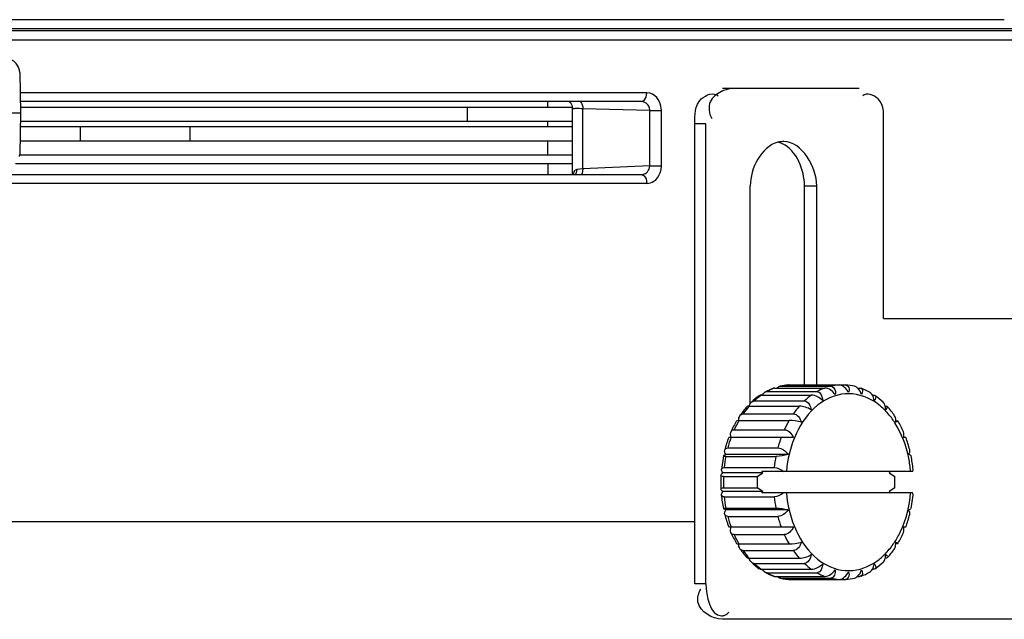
# Paper-space layout 'Sheet' of a CAD drawing. Header units: inches. Extents: x 0.2 to 10.8, y 0.2 to 8.3.
# Tile 375 of 545: x 9.789 to 10.012, y 2.049 to 2.184. Entities that reach past the tile are written whole.
import ezdxf

# ---------------------------------------------------------------- set-up
doc = ezdxf.new("R2010")
doc.units = ezdxf.units.IN
doc.header["$MEASUREMENT"] = 0
doc.layers.get('0').update_dxf_attribs({"lineweight": 5})

psp = doc.layouts.new('Sheet')

# ---------------------------------------------------------------- linework, layer by layer
at = {"color": 0, "linetype": 'ByBlock', "lineweight": -3}
for p, q in [((10.01194290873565, 2.184229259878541), (9.423943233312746, 2.184229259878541)), ((10.07596068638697, 2.181687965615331), (9.359925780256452, 2.181687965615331)), ((9.421960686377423, 2.182229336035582), (10.01392545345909, 2.182229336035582)), ((9.357943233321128, 2.179688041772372), (10.07794323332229, 2.179688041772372)), ((9.7894849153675, 2.172277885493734), (9.789645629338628, 2.16307058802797)), ((9.93118342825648, 2.167705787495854), (9.789564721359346, 2.167705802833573)), ((9.979135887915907, 2.168671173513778), (9.948254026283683, 2.168671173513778)), ((9.929978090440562, 2.165706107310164), (9.78959962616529, 2.165706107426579)), ((9.908807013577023, 2.164470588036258), (9.908807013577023, 2.165706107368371)), ((9.914245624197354, 2.164896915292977), (9.91437328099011, 2.164194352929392)), ((9.789645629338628, 2.16307058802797), (9.64624083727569, 2.16307058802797)), ((9.789645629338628, 2.16307058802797), (9.7894849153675, 2.15386329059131)), ((9.789621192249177, 2.164470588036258), (9.914323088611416, 2.164470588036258)), ((9.890665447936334, 2.161270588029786), (9.890665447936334, 2.164470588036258)), ((9.914372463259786, 2.149201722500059), (9.914372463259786, 2.164193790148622)), ((9.93183680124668, 2.163695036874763), (9.916715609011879, 2.164063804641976)), ((9.916715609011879, 2.150487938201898), (9.916715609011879, 2.164063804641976)), ((9.93183680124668, 2.163695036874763), (9.934453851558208, 2.163695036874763)), ((9.93183680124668, 2.151225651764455), (9.93183680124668, 2.163695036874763)), ((9.934453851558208, 2.151225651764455), (9.934453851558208, 2.163695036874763)), ((9.789614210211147, 2.161270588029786), (9.914372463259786, 2.161270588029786)), ((9.908807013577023, 2.160070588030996), (9.908807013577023, 2.161270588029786)), ((9.944538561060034, 2.160671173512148), (9.942048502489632, 2.160671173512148)), ((9.942048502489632, 2.056671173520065), (9.942048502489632, 2.160671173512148)), ((9.944538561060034, 2.056671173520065), (9.944538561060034, 2.160671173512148)), ((9.984644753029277, 2.116671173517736), (9.984644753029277, 2.160671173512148)), ((9.789593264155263, 2.160070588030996), (9.914372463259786, 2.160070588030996)), ((9.803211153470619, 2.156870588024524), (9.803211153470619, 2.160070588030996)), ((9.827968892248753, 2.156870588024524), (9.827968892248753, 2.160070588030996)), ((9.789537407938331, 2.156870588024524), (9.914372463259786, 2.156870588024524)), ((9.908807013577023, 2.153670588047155), (9.908807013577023, 2.156870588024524)), ((9.789425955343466, 2.153304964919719), (9.789484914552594, 2.153863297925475)), ((9.789484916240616, 2.153670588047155), (9.914372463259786, 2.153670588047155)), ((9.914372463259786, 2.151670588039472), (9.788538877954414, 2.151670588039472)), ((9.908807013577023, 2.151670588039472), (9.908807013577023, 2.149201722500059)), ((9.768693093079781, 2.149201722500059), (9.929948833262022, 2.149201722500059)), ((9.916715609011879, 2.150487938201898), (9.915359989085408, 2.150389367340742)), ((9.93183680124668, 2.151225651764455), (9.916715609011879, 2.150487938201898)), ((9.93183680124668, 2.151225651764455), (9.934453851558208, 2.151225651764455)), ((9.931174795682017, 2.14720294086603), (9.5047116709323, 2.14720294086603)), ((9.954531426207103, 2.097414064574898), (9.954531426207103, 2.146671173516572)), ((9.96678195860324, 2.146671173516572), (9.969546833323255, 2.146671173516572)), ((9.96678195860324, 2.10164784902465), (9.96678195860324, 2.146671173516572)), ((9.969546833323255, 2.10164784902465), (9.969546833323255, 2.146671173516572)), ((9.984644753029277, 2.116671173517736), (10.08194323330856, 2.116671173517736)), ((9.95834157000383, 2.100154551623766), (9.969655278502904, 2.100154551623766)), ((9.960093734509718, 2.100959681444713), (9.971407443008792, 2.100959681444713)), ((9.96124206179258, 2.101347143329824), (9.961477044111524, 2.101375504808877)), ((9.961477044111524, 2.101375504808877), (9.972790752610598, 2.101375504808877)), ((9.963309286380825, 2.10164784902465), (9.963245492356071, 2.101645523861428)), ((9.963309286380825, 2.10164784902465), (9.976037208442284, 2.10164784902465)), ((9.976037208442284, 2.10164784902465), (9.976100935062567, 2.101645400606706)), ((9.978793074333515, 2.100959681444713), (9.979252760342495, 2.100959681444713)), ((9.955454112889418, 2.098038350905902), (9.966767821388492, 2.098038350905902)), ((9.95704962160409, 2.099341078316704), (9.968363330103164, 2.099341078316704)), ((9.982147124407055, 2.099341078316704), (9.982296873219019, 2.099341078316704)), ((9.954309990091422, 2.096862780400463), (9.965623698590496, 2.096862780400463)), ((9.985562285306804, 2.096725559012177), (9.98514810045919, 2.096049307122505)), ((9.95193686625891, 2.093632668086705), (9.951476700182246, 2.09355777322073)), ((9.95199457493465, 2.093633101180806), (9.963308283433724, 2.093633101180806)), ((9.952940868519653, 2.095119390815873), (9.964254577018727, 2.095119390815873)), ((9.987409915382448, 2.093632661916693), (9.98787299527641, 2.093555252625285)), ((9.950911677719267, 2.091525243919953), (9.962225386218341, 2.091525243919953)), ((9.964336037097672, 2.089793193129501), (9.949668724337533, 2.089793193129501)), ((9.98967773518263, 2.089793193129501), (9.989131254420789, 2.089793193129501)), ((9.949455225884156, 2.087412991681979), (9.96076893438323, 2.087412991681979)), ((9.948474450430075, 2.085641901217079), (9.948014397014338, 2.082577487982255)), ((9.963118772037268, 2.085926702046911), (9.94899797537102, 2.085926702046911)), ((9.949018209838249, 2.085510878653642), (9.960331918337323, 2.085510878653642)), ((9.94863516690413, 2.082962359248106), (9.959948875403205, 2.082962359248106)), ((9.957416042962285, 2.081786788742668), (9.948375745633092, 2.081786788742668)), ((9.948487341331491, 2.08097331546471), (9.956124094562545, 2.08097331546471)), ((9.956124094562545, 2.08097331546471), (9.957416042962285, 2.081786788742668)), ((9.991177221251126, 2.082070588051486), (9.957139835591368, 2.082070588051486)), ((9.957416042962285, 2.081786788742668), (9.957139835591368, 2.082070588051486)), ((9.986166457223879, 2.082070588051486), (9.985890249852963, 2.081786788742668)), ((9.985890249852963, 2.081786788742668), (9.987182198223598, 2.08097331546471)), ((9.948487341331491, 2.078367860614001), (9.956124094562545, 2.078367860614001)), ((9.957416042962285, 2.077554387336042), (9.956124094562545, 2.078367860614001)), ((9.987182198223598, 2.078367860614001), (9.985890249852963, 2.077554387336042)), ((9.957416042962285, 2.077554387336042), (9.948375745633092, 2.077554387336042)), ((9.94863516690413, 2.076378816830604), (9.959948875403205, 2.076378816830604)), ((9.957139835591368, 2.077270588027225), (9.957416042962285, 2.077554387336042)), ((9.991177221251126, 2.077270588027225), (9.957139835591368, 2.077270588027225)), ((9.985890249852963, 2.077554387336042), (9.986166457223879, 2.077270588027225)), ((9.990872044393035, 2.073699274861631), (9.991332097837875, 2.076763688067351)), ((9.94899797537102, 2.073414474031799), (9.948482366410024, 2.073678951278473)), ((9.949018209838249, 2.073830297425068), (9.960331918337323, 2.073830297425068)), ((9.99034851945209, 2.073414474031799), (9.990844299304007, 2.073652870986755)), ((9.963118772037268, 2.073414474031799), (9.94899797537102, 2.073414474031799)), ((9.949455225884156, 2.071928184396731), (9.96076893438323, 2.071928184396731)), ((9.942048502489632, 2.070704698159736), (9.357943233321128, 2.070704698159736)), ((9.949668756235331, 2.069547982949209), (9.964336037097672, 2.069547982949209)), ((9.989131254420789, 2.069547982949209), (9.98967776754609, 2.069547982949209)), ((9.950911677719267, 2.067815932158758), (9.962225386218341, 2.067815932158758)), ((9.95199457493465, 2.065708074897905), (9.963308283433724, 2.065708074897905)), ((9.952940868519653, 2.064221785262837), (9.964254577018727, 2.064221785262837)), ((9.954309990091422, 2.062478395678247), (9.965623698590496, 2.062478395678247)), ((9.955454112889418, 2.061302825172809), (9.966767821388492, 2.061302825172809)), ((9.95704962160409, 2.060000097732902), (9.968363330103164, 2.060000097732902)), ((9.95834157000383, 2.059186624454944), (9.969655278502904, 2.059186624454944)), ((9.960093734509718, 2.058381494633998), (9.971407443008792, 2.058381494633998)), ((9.961477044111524, 2.057965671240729), (9.961242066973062, 2.057993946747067)), ((9.961477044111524, 2.057965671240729), (9.972790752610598, 2.057965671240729)), ((9.978793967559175, 2.058381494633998), (9.979252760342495, 2.058381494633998)), ((9.982146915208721, 2.060000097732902), (9.982296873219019, 2.060000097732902)), ((9.944538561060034, 2.056671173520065), (9.942048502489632, 2.056671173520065)), ((9.963245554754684, 2.057695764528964), (9.963309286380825, 2.05769332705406)), ((9.963309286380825, 2.05769332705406), (9.976037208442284, 2.05769332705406)), ((9.97610099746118, 2.057695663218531), (9.976037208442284, 2.05769332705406)), ((10.0718415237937, 2.048671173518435), (9.948254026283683, 2.048671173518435))]:
    psp.add_line(p, q, dxfattribs=at)
for points in [[(9.78948491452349, 2.172277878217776), (9.789425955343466, 2.172836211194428), (9.789143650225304, 2.173661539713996), (9.788687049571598, 2.174337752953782), (9.788114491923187, 2.174849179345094), (9.787475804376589, 2.17519437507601), (9.786834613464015, 2.17537742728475), (9.786616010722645, 2.175408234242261)], [(9.929978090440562, 2.165706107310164), (9.93057909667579, 2.165962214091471), (9.931021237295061, 2.166695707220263), (9.93118342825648, 2.167705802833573)], [(9.934453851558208, 2.163695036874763), (9.93442551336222, 2.164222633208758), (9.934346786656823, 2.164714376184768), (9.93421757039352, 2.165194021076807), (9.934029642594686, 2.165673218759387), (9.933770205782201, 2.166152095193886), (9.933424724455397, 2.166618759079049), (9.932993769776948, 2.167037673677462), (9.93248240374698, 2.167377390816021), (9.931882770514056, 2.167613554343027), (9.93118342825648, 2.167705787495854)], [(9.913643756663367, 2.165706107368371), (9.913900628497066, 2.165484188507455), (9.914245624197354, 2.164896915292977)], [(9.93183680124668, 2.163695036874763), (9.931817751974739, 2.16395895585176), (9.931770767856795, 2.164205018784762), (9.931695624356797, 2.164445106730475), (9.931587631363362, 2.164685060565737), (9.931439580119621, 2.164924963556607), (9.931243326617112, 2.16515889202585), (9.930999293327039, 2.165369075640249), (9.93071035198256, 2.165539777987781), (9.93037211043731, 2.165658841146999), (9.9299780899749, 2.16570607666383)], [(9.915359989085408, 2.150389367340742), (9.91500131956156, 2.150244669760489), (9.914759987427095, 2.14994841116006), (9.914602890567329, 2.149566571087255), (9.914518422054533, 2.149201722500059)], [(9.915359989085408, 2.150389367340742), (9.91514297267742, 2.149392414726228), (9.91497960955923, 2.149201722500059)], [(9.916715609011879, 2.150487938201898), (9.916549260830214, 2.149485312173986), (9.91635440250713, 2.149201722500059)], [(9.929948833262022, 2.149201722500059), (9.930191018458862, 2.149220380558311), (9.930417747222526, 2.149269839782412), (9.930640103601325, 2.149350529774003), (9.9308632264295, 2.149467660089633), (9.931086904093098, 2.149628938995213), (9.931305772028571, 2.149843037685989), (9.93150355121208, 2.150109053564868), (9.931666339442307, 2.150423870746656), (9.931783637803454, 2.15079330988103), (9.931836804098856, 2.151225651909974)], [(9.929948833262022, 2.149201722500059), (9.930558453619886, 2.148957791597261), (9.931009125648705, 2.148223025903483), (9.93117479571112, 2.14720294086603)], [(9.93117479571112, 2.14720294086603), (9.931604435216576, 2.147237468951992), (9.932005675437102, 2.147333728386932), (9.93239813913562, 2.147492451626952), (9.932790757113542, 2.147723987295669), (9.933182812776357, 2.148043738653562), (9.933564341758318, 2.148469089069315), (9.933906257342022, 2.148998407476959), (9.934183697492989, 2.149625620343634), (9.934377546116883, 2.150362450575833), (9.934453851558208, 2.151225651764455)]]:
    psp.add_lwpolyline(points, dxfattribs=at)
for centre, radius, start, end in [((9.959312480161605, 2.150663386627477), 0.006028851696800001, 65.44902128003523, 66.22697964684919), ((9.96444211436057, 2.08823676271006), 0.0135023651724, 110.190872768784, 119.2551947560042), ((9.964520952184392, 2.089022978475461), 0.0127317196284, 111.726925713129, 119.0356224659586), ((9.964293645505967, 2.089563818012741), 0.0121451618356, 110.2312119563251, 111.6752744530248), ((9.964035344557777, 2.089470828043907), 0.0122005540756, 93.71223900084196, 103.2351154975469), ((9.964017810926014, 2.0906372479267), 0.0110333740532, 93.68186726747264, 95.1971572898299), ((9.975794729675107, 2.089102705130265), 0.01264263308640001, 110.3053469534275, 119.0527679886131), ((9.975350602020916, 2.090453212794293), 0.011218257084, 93.71876858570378, 103.1902987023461), ((9.975311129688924, 2.089470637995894), 0.0122007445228, 76.76498167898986, 86.28777017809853), ((9.974904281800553, 2.088236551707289), 0.0135025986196, 60.74487970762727, 69.80903081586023), ((9.966093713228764, 2.08664482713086), 0.0155888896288, 127.062660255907, 133.0402333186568), ((9.968675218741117, 2.084172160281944), 0.0191679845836, 138.5417762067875, 145.1715955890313), ((9.979988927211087, 2.084172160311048), 0.0191679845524, 138.5417762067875, 145.1715955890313), ((9.97444814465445, 2.085548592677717), 0.014787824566, 44.5382521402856, 50.15820817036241), ((9.971510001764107, 2.081684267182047), 0.0232939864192, 149.4161260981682, 156.2643403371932), ((9.97224650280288, 2.081896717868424), 0.02340690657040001, 149.9068796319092, 155.7100767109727), ((9.951993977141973, 2.089867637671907), 0.003765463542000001, 89.99090364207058, 90.86903982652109), ((9.983560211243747, 2.081896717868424), 0.02340690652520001, 149.9068796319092, 155.7100767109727), ((9.96783669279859, 2.081684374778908), 0.02329375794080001, 23.73561356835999, 30.58388755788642), ((9.97479277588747, 2.080334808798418), 0.0268455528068, 159.3703834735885, 165.7194644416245), ((9.975865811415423, 2.080406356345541), 0.02732420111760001, 159.9075690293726, 165.1419016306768), ((9.987179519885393, 2.080406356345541), 0.02732420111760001, 159.9075690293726, 165.1419016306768), ((9.964553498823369, 2.080334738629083), 0.02684578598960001, 14.28057296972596, 20.62958617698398), ((9.978562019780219, 2.079767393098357), 0.03009691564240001, 168.9985971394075, 173.906231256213), ((9.989875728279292, 2.079767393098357), 0.03009691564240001, 168.9985971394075, 173.906231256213), ((9.962109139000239, 2.079757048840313), 0.02935874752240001, 5.512792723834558, 11.56306943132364), ((9.978140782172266, 2.079670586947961), 0.0302665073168, 177.0243072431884, 182.9756864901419), ((9.979559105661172, 2.079670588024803), 0.03109906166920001, 177.5991997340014, 182.4008002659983), ((9.987195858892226, 2.079670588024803), 0.03109906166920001, 177.5991997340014, 182.4008002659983), ((9.95611043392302, 2.079670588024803), 0.03109906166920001, 357.5991997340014, 2.400800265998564), ((9.977237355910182, 2.079584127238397), 0.02935874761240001, 185.5127927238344, 191.5630694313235), ((9.978562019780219, 2.079573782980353), 0.03009691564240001, 186.093768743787, 191.0014028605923), ((9.989875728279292, 2.079573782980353), 0.03009691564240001, 186.093768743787, 191.0014028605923), ((9.97479299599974, 2.079006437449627), 0.02684578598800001, 194.2805729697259, 200.6295861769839), ((9.975865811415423, 2.07893481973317), 0.02732420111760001, 194.8580983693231, 200.0924309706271), ((9.987179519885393, 2.07893481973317), 0.02732420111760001, 194.8580983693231, 200.0924309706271), ((9.964553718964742, 2.079006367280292), 0.02684555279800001, 339.3703834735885, 345.7194644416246), ((9.971509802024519, 2.077656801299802), 0.0232937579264, 203.73561356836, 210.5838875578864), ((9.97224650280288, 2.077444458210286), 0.02340690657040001, 204.2899232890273, 210.0931203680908), ((9.983560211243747, 2.077444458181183), 0.02340690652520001, 204.2899232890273, 210.0931203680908), ((9.967836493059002, 2.077656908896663), 0.0232939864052, 329.4161260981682, 336.2643403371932), ((9.951993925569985, 2.06897601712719), 0.003267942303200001, 268.9977903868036, 270.011385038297), ((9.968675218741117, 2.075169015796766), 0.0191679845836, 214.8284044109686, 221.4582237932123), ((9.979988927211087, 2.075169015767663), 0.0191679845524, 214.8284044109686, 221.4582237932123), ((9.974448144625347, 2.073792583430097), 0.0147878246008, 309.8417918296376, 315.4617478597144), ((9.966093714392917, 2.072696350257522), 0.0155888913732, 226.9597669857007, 232.9373257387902), ((9.964442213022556, 2.071104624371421), 0.0135025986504, 240.7448797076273, 249.8090308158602), ((9.964520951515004, 2.070318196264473), 0.01273171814, 240.9643771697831, 248.273096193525), ((9.964293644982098, 2.069777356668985), 0.012145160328, 248.3247485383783, 249.7687880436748), ((9.964035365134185, 2.069870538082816), 0.0122007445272, 256.7649816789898, 266.2877701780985), ((9.975794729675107, 2.070238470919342), 0.01264263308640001, 240.9472320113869, 249.6946530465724), ((9.975350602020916, 2.068887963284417), 0.011218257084, 256.8097012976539, 266.2812314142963), ((9.975311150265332, 2.069870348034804), 0.01220055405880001, 273.7122390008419, 283.2351154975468), ((9.974904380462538, 2.071104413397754), 0.0135023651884, 290.1908727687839, 299.2551947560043), ((9.964017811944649, 2.068703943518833), 0.0110333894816, 264.7948486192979, 266.3181327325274)]:
    psp.add_arc(centre, radius, start, end, dxfattribs=at)
for points, knots in [([(9.942048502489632, 2.160671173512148), (9.942048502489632, 2.162613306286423), (9.94179363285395, 2.166351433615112), (9.946370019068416, 2.167917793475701), (9.947300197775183, 2.167018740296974)], [0, 0, 0, 0, 0.6002050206, 1, 1, 1, 1]), ([(9.948024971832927, 2.167990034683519), (9.94699194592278, 2.167488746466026), (9.944821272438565, 2.165852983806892), (9.945202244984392, 2.162976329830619), (9.945827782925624, 2.161884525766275)], [0, 0, 0, 0, 0.4771298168, 1, 1, 1, 1]), ([(9.948490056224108, 2.168195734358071), (9.948411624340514, 2.168164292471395), (9.94825534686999, 2.1680984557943), (9.94810148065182, 2.16802716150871), (9.948024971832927, 2.167990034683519)], [0, 0, 0, 0, 0.4984022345, 1, 1, 1, 1]), ([(9.950744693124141, 2.168671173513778), (9.950378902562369, 2.168671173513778), (9.949607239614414, 2.16857506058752), (9.948866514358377, 2.168346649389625), (9.948490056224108, 2.168195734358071)], [0, 0, 0, 0, 0.4742079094, 1, 1, 1, 1]), ([(9.984644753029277, 2.160671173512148), (9.984644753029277, 2.162598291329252), (9.985196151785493, 2.16618002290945), (9.980771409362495, 2.167865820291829), (9.979958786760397, 2.167019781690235)], [0, 0, 0, 0, 0.6216095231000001, 1, 1, 1, 1]), ([(9.916096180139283, 2.165736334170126), (9.916313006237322, 2.165533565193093), (9.916630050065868, 2.164984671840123), (9.916719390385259, 2.164373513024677), (9.916715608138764, 2.164063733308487)], [0, 0, 0, 0, 0.4893369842, 1, 1, 1, 1]), ([(9.91671561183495, 2.164063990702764), (9.916140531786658, 2.16408150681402), (9.91559209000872, 2.164338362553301), (9.91440989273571, 2.163990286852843), (9.914373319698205, 2.164193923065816)], [0, 0, 0, 0, 0.7355107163, 1, 1, 1, 1]), ([(9.96213872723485, 2.156671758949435), (9.961911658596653, 2.156671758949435), (9.961454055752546, 2.156643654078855), (9.96100325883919, 2.156560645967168), (9.960779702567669, 2.156506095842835)], [0, 0, 0, 0, 0.4966678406, 1, 1, 1, 1]), ([(9.961742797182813, 2.15618068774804), (9.961588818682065, 2.156248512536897), (9.961276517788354, 2.156370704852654), (9.96095492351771, 2.156465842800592), (9.960793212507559, 2.15650611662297)], [0, 0, 0, 0, 0.5023945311, 1, 1, 1, 1]), ([(9.957846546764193, 2.100003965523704), (9.957924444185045, 2.100049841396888), (9.958083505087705, 2.100124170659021), (9.958257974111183, 2.100154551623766), (9.95834157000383, 2.100154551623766)], [0, 0, 0, 0, 0.5195592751, 1, 1, 1, 1]), ([(9.960093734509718, 2.100959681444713), (9.960038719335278, 2.100959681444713), (9.959932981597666, 2.100951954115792), (9.95983001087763, 2.100925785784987), (9.95978263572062, 2.100908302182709)], [0, 0, 0, 0, 0.5214040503, 1, 1, 1, 1]), ([(9.960555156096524, 2.10095276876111), (9.960660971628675, 2.101044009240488), (9.96087590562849, 2.101201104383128), (9.96112082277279, 2.101310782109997), (9.961241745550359, 2.10134284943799)], [0, 0, 0, 0, 0.527599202, 1, 1, 1, 1]), ([(9.962183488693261, 2.10151734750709), (9.96206521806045, 2.101497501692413), (9.961828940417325, 2.101453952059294), (9.961594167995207, 2.101402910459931), (9.961477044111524, 2.101375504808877)], [0, 0, 0, 0, 0.4992437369, 1, 1, 1, 1]), ([(9.963018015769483, 2.101625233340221), (9.96287849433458, 2.101612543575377), (9.962599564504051, 2.101581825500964), (9.962321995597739, 2.101540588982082), (9.962183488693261, 2.10151734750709)], [0, 0, 0, 0, 0.4993833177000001, 1, 1, 1, 1]), ([(9.972790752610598, 2.101375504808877), (9.973308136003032, 2.101375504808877), (9.973870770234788, 2.100426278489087), (9.973792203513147, 2.099705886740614), (9.973757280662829, 2.099473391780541)], [0, 0, 0, 0, 0.687564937, 1, 1, 1, 1]), ([(9.976101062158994, 2.101645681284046), (9.976396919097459, 2.101625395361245), (9.977038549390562, 2.101039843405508), (9.97685345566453, 2.100289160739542), (9.97673364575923, 2.099915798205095)], [0, 0, 0, 0, 0.4306172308, 1, 1, 1, 1]), ([(9.97879087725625, 2.100953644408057), (9.978685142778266, 2.101044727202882), (9.978470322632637, 2.101201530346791), (9.97822558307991, 2.101310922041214), (9.978104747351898, 2.101342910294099)], [0, 0, 0, 0, 0.5275139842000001, 1, 1, 1, 1]), ([(9.979252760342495, 2.100959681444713), (9.979307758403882, 2.100959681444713), (9.979413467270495, 2.100951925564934), (9.979516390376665, 2.100925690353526), (9.979563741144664, 2.100908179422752)], [0, 0, 0, 0, 0.521392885, 1, 1, 1, 1]), ([(9.954792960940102, 2.097747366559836), (9.95488587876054, 2.09783401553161), (9.955089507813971, 2.097978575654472), (9.955336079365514, 2.098038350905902), (9.955454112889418, 2.098038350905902)], [0, 0, 0, 0, 0.5183951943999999, 1, 1, 1, 1]), ([(9.95704962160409, 2.099341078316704), (9.956960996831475, 2.099341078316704), (9.956799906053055, 2.099326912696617), (9.956646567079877, 2.099267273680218), (9.956587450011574, 2.099226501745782)], [0, 0, 0, 0, 0.5523918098, 1, 1, 1, 1]), ([(9.95704962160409, 2.099341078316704), (9.95699059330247, 2.09929926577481), (9.956872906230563, 2.099214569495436), (9.956756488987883, 2.099128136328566), (9.956698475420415, 2.099084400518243)], [0, 0, 0, 0, 0.4989115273, 1, 1, 1, 1]), ([(9.957197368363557, 2.099343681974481), (9.957283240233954, 2.09948088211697), (9.95747496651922, 2.099728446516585), (9.95771822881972, 2.099928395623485), (9.957846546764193, 2.100003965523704)], [0, 0, 0, 0, 0.5208195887, 1, 1, 1, 1]), ([(9.982447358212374, 2.097972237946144), (9.98056827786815, 2.099143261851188), (9.975883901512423, 2.100471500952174), (9.96898515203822, 2.097301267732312), (9.964333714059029, 2.090626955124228), (9.962958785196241, 2.085047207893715), (9.962704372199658, 2.082070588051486)], [0, 0, 0, 0, 0.2191724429, 0.4431800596, 0.7042719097, 1, 1, 1, 1]), ([(9.98214940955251, 2.099343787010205), (9.982063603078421, 2.099481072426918), (9.98187185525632, 2.099728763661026), (9.981628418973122, 2.099928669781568), (9.981500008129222, 2.100004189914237)], [0, 0, 0, 0, 0.5207857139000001, 1, 1, 1, 1]), ([(9.982296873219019, 2.099341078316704), (9.982385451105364, 2.099341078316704), (9.982546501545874, 2.099326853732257), (9.982699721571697, 2.09926711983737), (9.982758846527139, 2.09922637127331)], [0, 0, 0, 0, 0.5522841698, 1, 1, 1, 1]), ([(9.954309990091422, 2.096862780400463), (9.954198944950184, 2.096862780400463), (9.954016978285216, 2.09685104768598), (9.953832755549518, 2.096780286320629), (9.953784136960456, 2.096725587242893)], [0, 0, 0, 0, 0.6027587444, 1, 1, 1, 1]), ([(9.954299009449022, 2.096868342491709), (9.954344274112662, 2.097039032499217), (9.95446511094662, 2.097360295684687), (9.954673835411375, 2.097636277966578), (9.954792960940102, 2.097747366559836)], [0, 0, 0, 0, 0.5201851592, 1, 1, 1, 1]), ([(9.98504917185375, 2.096863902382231), (9.985003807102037, 2.097034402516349), (9.984879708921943, 2.097355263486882), (9.984670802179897, 2.097631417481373), (9.984551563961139, 2.097743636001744)], [0, 0, 0, 0, 0.5186554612, 1, 1, 1, 1]), ([(9.985047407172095, 2.096862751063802), (9.985155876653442, 2.096862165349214), (9.985334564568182, 2.096849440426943), (9.985513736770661, 2.096778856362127), (9.985562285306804, 2.096725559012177)], [0, 0, 0, 0, 0.6007306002, 1, 1, 1, 1]), ([(9.98514810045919, 2.096049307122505), (9.985147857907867, 2.096188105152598), (9.985133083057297, 2.096462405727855), (9.985083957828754, 2.096733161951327), (9.98504917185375, 2.096863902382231)], [0, 0, 0, 0, 0.506401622, 1, 1, 1, 1]), ([(9.952218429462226, 2.094704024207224), (9.95230364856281, 2.094823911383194), (9.952512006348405, 2.095033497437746), (9.952801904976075, 2.095119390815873), (9.952940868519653, 2.095119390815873)], [0, 0, 0, 0, 0.5142030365, 1, 1, 1, 1]), ([(9.987211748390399, 2.093119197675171), (9.987151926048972, 2.09321231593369), (9.987031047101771, 2.093396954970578), (9.986906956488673, 2.093579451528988), (9.986844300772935, 2.093669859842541)], [0, 0, 0, 0, 0.5015433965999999, 1, 1, 1, 1]), ([(9.987372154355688, 2.093217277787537), (9.987382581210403, 2.093286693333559), (9.987399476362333, 2.093424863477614), (9.98740770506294, 2.093563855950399), (9.987409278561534, 2.093632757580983)], [0, 0, 0, 0, 0.5045814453, 1, 1, 1, 1]), ([(9.9878896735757, 2.093536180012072), (9.987919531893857, 2.093482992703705), (9.987663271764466, 2.093305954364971), (9.987511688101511, 2.093264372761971), (9.987372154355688, 2.093217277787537)], [0, 0, 0, 0, 0.2928767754, 1, 1, 1, 1]), ([(9.950196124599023, 2.09105209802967), (9.950260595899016, 2.091186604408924), (9.950455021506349, 2.09143488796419), (9.95076243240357, 2.091525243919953), (9.950911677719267, 2.091525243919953)], [0, 0, 0, 0, 0.4998559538, 1, 1, 1, 1]), ([(9.990784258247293, 2.082070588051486), (9.990697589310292, 2.083084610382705), (9.990157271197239, 2.086936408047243), (9.988764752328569, 2.090701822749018), (9.987211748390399, 2.093119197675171)], [0, 0, 0, 0, 0.2615598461, 1, 1, 1, 1]), ([(9.94899797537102, 2.085926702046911), (9.948905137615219, 2.086100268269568), (9.948762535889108, 2.086428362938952), (9.948734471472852, 2.08680211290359), (9.948778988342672, 2.086955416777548)], [0, 0, 0, 0, 0.5521761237, 1, 1, 1, 1]), ([(9.948778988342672, 2.086955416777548), (9.948816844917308, 2.087085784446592), (9.948998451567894, 2.087344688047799), (9.949302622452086, 2.087412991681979), (9.949455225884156, 2.087412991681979)], [0, 0, 0, 0, 0.470781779, 1, 1, 1, 1]), ([(9.99034851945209, 2.085926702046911), (9.990441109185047, 2.086099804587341), (9.990586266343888, 2.086426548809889), (9.99060950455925, 2.086800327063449), (9.990563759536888, 2.086953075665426)], [0, 0, 0, 0, 0.5518015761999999, 1, 1, 1, 1]), ([(9.949018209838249, 2.085510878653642), (9.948878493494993, 2.085510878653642), (9.948731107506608, 2.085490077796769), (9.948464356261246, 2.085591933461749), (9.948477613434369, 2.085642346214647)], [0, 0, 0, 0, 0.7282844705, 1, 1, 1, 1]), ([(9.948477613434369, 2.085642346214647), (9.94849495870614, 2.085708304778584), (9.948703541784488, 2.085812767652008), (9.948873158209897, 2.085884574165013), (9.94899797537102, 2.085926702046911)], [0, 0, 0, 0, 0.3411147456, 1, 1, 1, 1]), ([(9.990871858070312, 2.085641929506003), (9.990856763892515, 2.085708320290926), (9.990643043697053, 2.085812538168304), (9.990474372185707, 2.08588422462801), (9.99034851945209, 2.085926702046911)], [0, 0, 0, 0, 0.3388783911, 1, 1, 1, 1]), ([(9.948375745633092, 2.081786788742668), (9.948267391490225, 2.081915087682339), (9.94809056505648, 2.082148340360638), (9.948003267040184, 2.082449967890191), (9.948022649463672, 2.082573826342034)], [0, 0, 0, 0, 0.5725651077, 1, 1, 1, 1]), ([(9.948022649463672, 2.082573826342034), (9.94803994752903, 2.082684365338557), (9.948209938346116, 2.08292523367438), (9.948487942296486, 2.082962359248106), (9.94863516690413, 2.082962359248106)], [0, 0, 0, 0, 0.431804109, 1, 1, 1, 1]), ([(9.991177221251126, 2.082070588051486), (9.991228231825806, 2.0821550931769), (9.991309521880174, 2.082315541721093), (9.991341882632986, 2.082498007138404), (9.991332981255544, 2.082577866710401)], [0, 0, 0, 0, 0.5512490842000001, 1, 1, 1, 1]), ([(9.948487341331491, 2.08097331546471), (9.948341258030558, 2.08097331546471), (9.948107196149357, 2.080957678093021), (9.947911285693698, 2.081162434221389), (9.947917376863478, 2.081242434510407)], [0, 0, 0, 0, 0.6454861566, 1, 1, 1, 1]), ([(9.947917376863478, 2.081242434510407), (9.947924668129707, 2.081338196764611), (9.948074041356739, 2.081552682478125), (9.94825753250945, 2.08170248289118), (9.948375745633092, 2.081786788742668)], [0, 0, 0, 0, 0.3981152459, 1, 1, 1, 1]), ([(9.948375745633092, 2.077554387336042), (9.94825630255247, 2.077639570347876), (9.948070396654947, 2.077780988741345), (9.947920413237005, 2.078003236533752), (9.947923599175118, 2.078096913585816)], [0, 0, 0, 0, 0.6101642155, 1, 1, 1, 1]), ([(9.947923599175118, 2.078096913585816), (9.947926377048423, 2.078178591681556), (9.948116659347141, 2.078368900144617), (9.94834643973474, 2.078367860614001), (9.948487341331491, 2.078367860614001)], [0, 0, 0, 0, 0.3670953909, 1, 1, 1, 1]), ([(9.948016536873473, 2.076764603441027), (9.948006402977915, 2.076891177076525), (9.948098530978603, 2.077186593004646), (9.948268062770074, 2.077426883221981), (9.948375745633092, 2.077554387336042)], [0, 0, 0, 0, 0.4320905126, 1, 1, 1, 1]), ([(9.94863516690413, 2.076378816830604), (9.94848326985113, 2.076378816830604), (9.94819813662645, 2.076400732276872), (9.948025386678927, 2.076654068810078), (9.948016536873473, 2.076764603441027)], [0, 0, 0, 0, 0.5780269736, 1, 1, 1, 1]), ([(9.962704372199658, 2.077270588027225), (9.962958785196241, 2.074293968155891), (9.964333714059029, 2.068714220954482), (9.96898515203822, 2.062039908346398), (9.975883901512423, 2.058869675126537), (9.98056827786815, 2.060197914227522), (9.982447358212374, 2.061368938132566)], [0, 0, 0, 0, 0.2957280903, 0.5568199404, 0.7808275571, 1, 1, 1, 1]), ([(9.987211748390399, 2.066221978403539), (9.987712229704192, 2.067001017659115), (9.989579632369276, 2.070425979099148), (9.990531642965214, 2.074315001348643), (9.990784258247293, 2.077270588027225)], [0, 0, 0, 0, 0.2378920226, 1, 1, 1, 1]), ([(9.991331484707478, 2.076763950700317), (9.991338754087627, 2.076844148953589), (9.991307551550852, 2.077025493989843), (9.991227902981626, 2.077186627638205), (9.991177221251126, 2.077270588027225)], [0, 0, 0, 0, 0.4508833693, 1, 1, 1, 1]), ([(9.948476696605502, 2.073698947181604), (9.94847212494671, 2.073753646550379), (9.948728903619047, 2.073837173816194), (9.948881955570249, 2.073830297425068), (9.949018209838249, 2.073830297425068)], [0, 0, 0, 0, 0.2871656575, 1, 1, 1, 1]), ([(9.948779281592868, 2.07238587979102), (9.948742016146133, 2.072542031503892), (9.948770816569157, 2.072910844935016), (9.948905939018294, 2.073242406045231), (9.94899797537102, 2.073414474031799)], [0, 0, 0, 0, 0.451360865, 1, 1, 1, 1]), ([(9.949455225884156, 2.071928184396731), (9.949300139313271, 2.071928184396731), (9.948989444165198, 2.071984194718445), (9.948810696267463, 2.072254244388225), (9.948779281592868, 2.07238587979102)], [0, 0, 0, 0, 0.5340103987, 1, 1, 1, 1]), ([(9.9905696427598, 2.072384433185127), (9.990608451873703, 2.072540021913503), (9.990578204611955, 2.072910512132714), (9.990441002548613, 2.073241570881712), (9.99034851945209, 2.073414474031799)], [0, 0, 0, 0, 0.4498829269, 1, 1, 1, 1]), ([(9.950911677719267, 2.067815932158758), (9.950759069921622, 2.067815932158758), (9.950446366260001, 2.067892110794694), (9.950245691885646, 2.068145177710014), (9.950187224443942, 2.068281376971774)], [0, 0, 0, 0, 0.5072956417, 1, 1, 1, 1]), ([(9.951471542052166, 2.065807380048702), (9.95150365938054, 2.065763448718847), (9.95167869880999, 2.065721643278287), (9.951830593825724, 2.065710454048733), (9.95193676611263, 2.065708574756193)], [0, 0, 0, 0, 0.3388334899, 1, 1, 1, 1]), ([(9.952940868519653, 2.064221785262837), (9.9527993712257, 2.064221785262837), (9.952506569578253, 2.064296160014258), (9.95229059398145, 2.064504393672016), (9.952208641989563, 2.064625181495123)], [0, 0, 0, 0, 0.4922287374, 1, 1, 1, 1]), ([(9.986844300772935, 2.065671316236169), (9.986906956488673, 2.065761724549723), (9.987031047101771, 2.065944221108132), (9.987151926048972, 2.06612886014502), (9.987211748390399, 2.066221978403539)], [0, 0, 0, 0, 0.4984566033, 1, 1, 1, 1]), ([(9.987405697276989, 2.065709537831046), (9.987404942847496, 2.06577851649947), (9.98739845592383, 2.0659171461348), (9.98738250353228, 2.06605499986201), (9.987372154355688, 2.066123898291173)], [0, 0, 0, 0, 0.4975169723, 1, 1, 1, 1]), ([(9.987372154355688, 2.066123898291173), (9.987512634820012, 2.066076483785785), (9.987670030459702, 2.066054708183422), (9.987909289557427, 2.065853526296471), (9.987875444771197, 2.065807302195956)], [0, 0, 0, 0, 0.7212931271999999, 1, 1, 1, 1]), ([(9.987875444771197, 2.065807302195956), (9.987843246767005, 2.065763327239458), (9.98766788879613, 2.065721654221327), (9.987515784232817, 2.065710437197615), (9.98740945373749, 2.065708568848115)], [0, 0, 0, 0, 0.3388412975, 1, 1, 1, 1]), ([(9.95380053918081, 2.062621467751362), (9.953848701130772, 2.062569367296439), (9.954018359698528, 2.06249285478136), (9.95419409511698, 2.062479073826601), (9.954299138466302, 2.062478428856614)], [0, 0, 0, 0, 0.4031387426, 1, 1, 1, 1]), ([(9.954788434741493, 2.061585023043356), (9.954671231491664, 2.061695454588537), (9.954471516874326, 2.061979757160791), (9.95435258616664, 2.062301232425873), (9.954305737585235, 2.062474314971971)], [0, 0, 0, 0, 0.4731484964, 1, 1, 1, 1]), ([(9.984557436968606, 2.061586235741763), (9.984676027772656, 2.061696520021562), (9.984879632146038, 2.061979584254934), (9.984997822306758, 2.062302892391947), (9.985043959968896, 2.06247630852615)], [0, 0, 0, 0, 0.4743654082, 1, 1, 1, 1]), ([(9.985548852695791, 2.062620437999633), (9.98549927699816, 2.062567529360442), (9.985324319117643, 2.062491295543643), (9.985144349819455, 2.062478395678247), (9.98503650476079, 2.062478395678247)], [0, 0, 0, 0, 0.4020259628, 1, 1, 1, 1]), ([(9.985043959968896, 2.06247630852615), (9.98507897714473, 2.062607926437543), (9.985130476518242, 2.062878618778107), (9.985147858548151, 2.063153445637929), (9.98514810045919, 2.063291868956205)], [0, 0, 0, 0, 0.495945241, 1, 1, 1, 1]), ([(9.98514810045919, 2.063291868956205), (9.985296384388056, 2.063186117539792), (9.98554982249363, 2.06305150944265), (9.985616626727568, 2.062692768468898), (9.985548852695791, 2.062620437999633)], [0, 0, 0, 0, 0.6475710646, 1, 1, 1, 1]), ([(9.955454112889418, 2.061302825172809), (9.955335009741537, 2.061302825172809), (9.955087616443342, 2.061356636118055), (9.954880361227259, 2.061498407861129), (9.954788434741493, 2.061585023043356)], [0, 0, 0, 0, 0.4853290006, 1, 1, 1, 1]), ([(9.956600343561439, 2.060122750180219), (9.956657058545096, 2.060080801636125), (9.95680469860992, 2.060015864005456), (9.956962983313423, 2.060000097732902), (9.95704962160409, 2.060000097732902)], [0, 0, 0, 0, 0.4487990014, 1, 1, 1, 1]), ([(9.956698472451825, 2.060256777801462), (9.956756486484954, 2.06021304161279), (9.956872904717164, 2.060126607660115), (9.956990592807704, 2.060041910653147), (9.95704962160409, 2.060000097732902)], [0, 0, 0, 0, 0.5010884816, 1, 1, 1, 1]), ([(9.982746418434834, 2.060122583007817), (9.982689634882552, 2.060080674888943), (9.982541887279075, 2.060015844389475), (9.982383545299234, 2.060000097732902), (9.982296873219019, 2.060000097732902)], [0, 0, 0, 0, 0.4488117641, 1, 1, 1, 1]), ([(9.982556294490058, 2.061175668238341), (9.98270670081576, 2.060997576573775), (9.982992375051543, 2.060684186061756), (9.982873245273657, 2.060216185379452), (9.982746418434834, 2.060122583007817)], [0, 0, 0, 0, 0.5965862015, 1, 1, 1, 1]), ([(9.957843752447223, 2.059325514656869), (9.957713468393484, 2.059397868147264), (9.957465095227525, 2.059598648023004), (9.957280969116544, 2.059856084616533), (9.957197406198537, 2.059997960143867)], [0, 0, 0, 0, 0.4750882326, 1, 1, 1, 1]), ([(9.95834157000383, 2.059186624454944), (9.958257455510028, 2.059186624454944), (9.958083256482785, 2.059213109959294), (9.957922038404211, 2.059282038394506), (9.957843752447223, 2.059325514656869)], [0, 0, 0, 0, 0.4843555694, 1, 1, 1, 1]), ([(9.959787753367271, 2.058438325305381), (9.959833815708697, 2.058419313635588), (9.959934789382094, 2.058390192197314), (9.960039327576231, 2.058381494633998), (9.960093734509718, 2.058381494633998)], [0, 0, 0, 0, 0.4780534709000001, 1, 1, 1, 1]), ([(9.961241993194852, 2.057994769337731), (9.96111978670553, 2.058024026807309), (9.960871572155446, 2.058126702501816), (9.960655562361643, 2.058283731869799), (9.960551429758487, 2.058376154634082)], [0, 0, 0, 0, 0.4743817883, 1, 1, 1, 1]), ([(9.961477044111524, 2.057965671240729), (9.96159456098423, 2.057938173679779), (9.96183012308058, 2.057886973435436), (9.962067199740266, 2.057843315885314), (9.96218587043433, 2.057823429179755)], [0, 0, 0, 0, 0.5007584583, 1, 1, 1, 1]), ([(9.97673364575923, 2.059425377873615), (9.976797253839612, 2.059227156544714), (9.976998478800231, 2.058616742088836), (9.976549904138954, 2.057730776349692), (9.976100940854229, 2.057695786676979)], [0, 0, 0, 0, 0.3161374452, 1, 1, 1, 1]), ([(9.978104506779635, 2.057994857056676), (9.978226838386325, 2.058024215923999), (9.978475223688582, 2.05812718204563), (9.978691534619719, 2.058284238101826), (9.978795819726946, 2.058376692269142)], [0, 0, 0, 0, 0.4744284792, 1, 1, 1, 1]), ([(9.979558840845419, 2.058438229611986), (9.979512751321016, 2.058419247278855), (9.979411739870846, 2.058390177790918), (9.979307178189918, 2.058381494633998), (9.979252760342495, 2.058381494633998)], [0, 0, 0, 0, 0.4780731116, 1, 1, 1, 1]), ([(9.98150269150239, 2.059325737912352), (9.981632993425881, 2.059398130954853), (9.98188145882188, 2.059598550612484), (9.982065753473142, 2.059855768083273), (9.982149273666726, 2.0599974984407)], [0, 0, 0, 0, 0.4753689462, 1, 1, 1, 1]), ([(9.96218587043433, 2.057823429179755), (9.962323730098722, 2.057800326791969), (9.962599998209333, 2.057759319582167), (9.962877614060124, 2.057728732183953), (9.963016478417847, 2.057716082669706)], [0, 0, 0, 0, 0.5006136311, 1, 1, 1, 1]), ([(9.948254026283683, 2.048671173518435), (9.94598397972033, 2.048671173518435), (9.94185215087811, 2.051134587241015), (9.94285938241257, 2.054620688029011), (9.943338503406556, 2.055456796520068)], [0, 0, 0, 0, 0.7019959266, 1, 1, 1, 1]), ([(9.948062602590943, 2.049465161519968), (9.948131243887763, 2.049465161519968), (9.948271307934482, 2.049474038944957), (9.948409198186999, 2.049499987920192), (9.94847840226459, 2.049517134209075)], [0, 0, 0, 0, 0.4905127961, 1, 1, 1, 1]), ([(9.94847840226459, 2.049517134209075), (9.948703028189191, 2.049572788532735), (9.949182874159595, 2.049791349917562), (9.94958564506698, 2.050123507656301), (9.949791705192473, 2.050322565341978)], [0, 0, 0, 0, 0.4468196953, 1, 1, 1, 1])]:
    psp.add_open_spline(points, degree=3, knots=knots, dxfattribs=at)
for points in [[(9.960779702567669, 2.156506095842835), (9.957006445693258, 2.155585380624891), (9.954531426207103, 2.150555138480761), (9.954531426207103, 2.146671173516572)], [(9.96678195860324, 2.146671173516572), (9.96678195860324, 2.150237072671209), (9.96506100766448, 2.154665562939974), (9.961817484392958, 2.156147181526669)], [(9.969546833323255, 2.146671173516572), (9.969546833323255, 2.150819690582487), (9.966287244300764, 2.156671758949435), (9.96213872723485, 2.156671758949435)], [(9.969655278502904, 2.100154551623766), (9.970439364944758, 2.100154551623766), (9.970909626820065, 2.098949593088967), (9.970910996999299, 2.098165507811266)], [(9.973757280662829, 2.099473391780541), (9.973206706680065, 2.100218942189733), (9.972334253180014, 2.100959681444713), (9.971407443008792, 2.100959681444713)], [(9.97673364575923, 2.099915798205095), (9.97632949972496, 2.100731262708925), (9.97553311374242, 2.10164784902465), (9.9746229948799, 2.10164784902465)], [(9.979710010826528, 2.099473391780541), (9.979538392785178, 2.100028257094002), (9.979230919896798, 2.10057457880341), (9.97879087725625, 2.100953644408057)], [(9.979563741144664, 2.100908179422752), (9.980014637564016, 2.100741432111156), (9.979936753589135, 2.099897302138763), (9.979710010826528, 2.099473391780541)], [(9.95658661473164, 2.099226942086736), (9.955952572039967, 2.098782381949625), (9.95535137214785, 2.098287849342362), (9.954788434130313, 2.097756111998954)], [(9.968363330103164, 2.099341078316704), (9.967803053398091, 2.098944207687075), (9.967270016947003, 2.098506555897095), (9.966767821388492, 2.098038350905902)], [(9.966767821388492, 2.098038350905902), (9.967608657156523, 2.098038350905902), (9.968194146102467, 2.096880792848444), (9.968319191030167, 2.096049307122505)], [(9.970910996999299, 2.098165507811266), (9.970218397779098, 2.098794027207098), (9.96929860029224, 2.099341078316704), (9.968363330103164, 2.099341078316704)], [(9.982556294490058, 2.098165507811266), (9.982494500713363, 2.098576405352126), (9.982369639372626, 2.098991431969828), (9.98214940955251, 2.099343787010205)], [(9.983922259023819, 2.096902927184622), (9.983455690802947, 2.097291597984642), (9.982962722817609, 2.097651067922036), (9.982447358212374, 2.097972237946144)], [(9.982758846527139, 2.09922637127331), (9.983055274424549, 2.099022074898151), (9.982788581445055, 2.098440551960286), (9.982556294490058, 2.098165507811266)], [(9.984558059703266, 2.097756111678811), (9.983995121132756, 2.098287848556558), (9.983393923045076, 2.098782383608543), (9.982759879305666, 2.099226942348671)], [(9.953784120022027, 2.096725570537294), (9.953215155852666, 2.096092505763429), (9.952689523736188, 2.095418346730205), (9.952208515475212, 2.094716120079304)], [(9.968319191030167, 2.096049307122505), (9.96750159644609, 2.096510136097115), (9.966562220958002, 2.096862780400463), (9.965623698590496, 2.096862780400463)], [(9.986844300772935, 2.093669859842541), (9.986290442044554, 2.094469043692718), (9.985671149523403, 2.09522799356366), (9.984988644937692, 2.095920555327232)], [(9.98713798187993, 2.094716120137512), (9.986656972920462, 2.095418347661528), (9.986131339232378, 2.096092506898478), (9.985562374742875, 2.0967255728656)], [(9.951937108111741, 2.093636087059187), (9.951929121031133, 2.094004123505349), (9.952005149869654, 2.094403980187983), (9.952218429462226, 2.094704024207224)], [(9.966095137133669, 2.093217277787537), (9.965188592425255, 2.093462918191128), (9.96424751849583, 2.093633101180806), (9.963308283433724, 2.093633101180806)], [(9.964254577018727, 2.095119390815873), (9.965136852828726, 2.095119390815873), (9.965834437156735, 2.094060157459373), (9.966095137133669, 2.093217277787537)], [(9.987409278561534, 2.093632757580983), (9.987417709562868, 2.094001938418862), (9.987342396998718, 2.094403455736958), (9.987128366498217, 2.094704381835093)], [(9.962225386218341, 2.091525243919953), (9.963135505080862, 2.091525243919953), (9.963931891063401, 2.090608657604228), (9.964336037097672, 2.089793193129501)], [(9.950215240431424, 2.089793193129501), (9.950087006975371, 2.090192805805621), (9.950014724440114, 2.090673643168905), (9.950196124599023, 2.09105209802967)], [(9.989131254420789, 2.089793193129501), (9.989259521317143, 2.090192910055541), (9.989332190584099, 2.090673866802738), (9.989150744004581, 2.091052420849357)], [(9.96076893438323, 2.087412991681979), (9.961695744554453, 2.087412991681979), (9.962568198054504, 2.086672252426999), (9.963118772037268, 2.085926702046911)], [(9.963118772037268, 2.085926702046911), (9.962212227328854, 2.085681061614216), (9.961271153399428, 2.085510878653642), (9.960331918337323, 2.085510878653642)], [(9.959948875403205, 2.082962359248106), (9.960740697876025, 2.082962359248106), (9.961515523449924, 2.082543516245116), (9.962150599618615, 2.082070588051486)], [(9.962150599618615, 2.077270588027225), (9.961515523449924, 2.076797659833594), (9.960740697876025, 2.076378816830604), (9.959948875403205, 2.076378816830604)], [(9.960331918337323, 2.073830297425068), (9.961271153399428, 2.073830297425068), (9.962212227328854, 2.07366011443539), (9.963118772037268, 2.073414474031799)], [(9.963118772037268, 2.073414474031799), (9.962568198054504, 2.072668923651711), (9.961695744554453, 2.071928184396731), (9.96076893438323, 2.071928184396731)], [(9.950187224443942, 2.068281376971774), (9.950020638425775, 2.068669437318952), (9.95008620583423, 2.069145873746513), (9.950215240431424, 2.069547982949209)], [(9.964336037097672, 2.069547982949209), (9.963931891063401, 2.068732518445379), (9.963135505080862, 2.067815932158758), (9.962225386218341, 2.067815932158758)], [(9.989159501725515, 2.068281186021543), (9.989326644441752, 2.068669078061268), (9.989260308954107, 2.069145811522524), (9.989131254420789, 2.069547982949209)], [(9.952208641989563, 2.064625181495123), (9.952000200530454, 2.06493240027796), (9.95193746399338, 2.065335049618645), (9.95194090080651, 2.065706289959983)], [(9.952208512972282, 2.064625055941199), (9.95268952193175, 2.063922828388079), (9.953215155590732, 2.063248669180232), (9.953784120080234, 2.062615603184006)], [(9.963308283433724, 2.065708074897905), (9.96424751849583, 2.065708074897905), (9.965188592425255, 2.065878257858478), (9.966095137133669, 2.066123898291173)], [(9.966095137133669, 2.066123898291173), (9.965834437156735, 2.065281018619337), (9.965136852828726, 2.064221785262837), (9.964254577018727, 2.064221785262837)], [(9.984988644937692, 2.063420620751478), (9.985671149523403, 2.064113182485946), (9.986290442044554, 2.064872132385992), (9.986844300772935, 2.065671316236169)], [(9.985562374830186, 2.062615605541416), (9.986131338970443, 2.063248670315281), (9.986656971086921, 2.063922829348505), (9.987137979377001, 2.064625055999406)], [(9.987137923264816, 2.064625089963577), (9.987347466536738, 2.06493286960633), (9.987409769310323, 2.065337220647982), (9.987405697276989, 2.065709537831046)], [(9.965623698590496, 2.062478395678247), (9.966562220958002, 2.062478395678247), (9.96750159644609, 2.062831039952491), (9.968319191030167, 2.063291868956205)], [(9.968319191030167, 2.063291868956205), (9.968194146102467, 2.062460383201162), (9.967608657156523, 2.061302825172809), (9.966767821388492, 2.061302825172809)], [(9.982447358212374, 2.061368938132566), (9.982962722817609, 2.061690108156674), (9.983455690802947, 2.062049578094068), (9.983922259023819, 2.062438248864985)], [(9.954788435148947, 2.061585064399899), (9.955351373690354, 2.061053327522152), (9.955952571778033, 2.060558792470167), (9.956586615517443, 2.060114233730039)], [(9.966767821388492, 2.061302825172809), (9.967270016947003, 2.060834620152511), (9.967803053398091, 2.060396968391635), (9.968363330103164, 2.060000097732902)], [(9.968363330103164, 2.060000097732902), (9.96929860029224, 2.060000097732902), (9.970218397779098, 2.060547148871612), (9.970910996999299, 2.061175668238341)], [(9.970910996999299, 2.061175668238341), (9.970909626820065, 2.060391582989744), (9.970439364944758, 2.059186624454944), (9.969655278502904, 2.059186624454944)], [(9.982149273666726, 2.0599974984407), (9.982360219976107, 2.06035546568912), (9.982494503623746, 2.060764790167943), (9.982556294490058, 2.061175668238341)], [(9.982759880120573, 2.060114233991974), (9.983393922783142, 2.060558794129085), (9.983995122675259, 2.061053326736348), (9.9845580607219, 2.061585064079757)], [(9.971407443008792, 2.058381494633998), (9.972334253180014, 2.058381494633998), (9.973206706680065, 2.059122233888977), (9.973757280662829, 2.059867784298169)], [(9.973757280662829, 2.059867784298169), (9.973862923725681, 2.059164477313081), (9.973501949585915, 2.057965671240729), (9.972790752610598, 2.057965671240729)], [(9.9746229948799, 2.05769332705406), (9.97553311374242, 2.05769332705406), (9.97632949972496, 2.058609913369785), (9.97673364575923, 2.059425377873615)], [(9.978795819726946, 2.058376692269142), (9.979232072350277, 2.058763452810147), (9.979537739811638, 2.059310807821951), (9.979710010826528, 2.059867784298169)], [(9.979710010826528, 2.059867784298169), (9.979936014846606, 2.059445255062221), (9.980001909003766, 2.058620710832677), (9.979558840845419, 2.058438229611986)], [(9.944538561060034, 2.056671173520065), (9.944538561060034, 2.053997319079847), (9.945388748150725, 2.049465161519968), (9.948062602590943, 2.049465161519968)]]:
    psp.add_open_spline(points, degree=3, dxfattribs=at)

doc.saveas('drawing.dxf')
